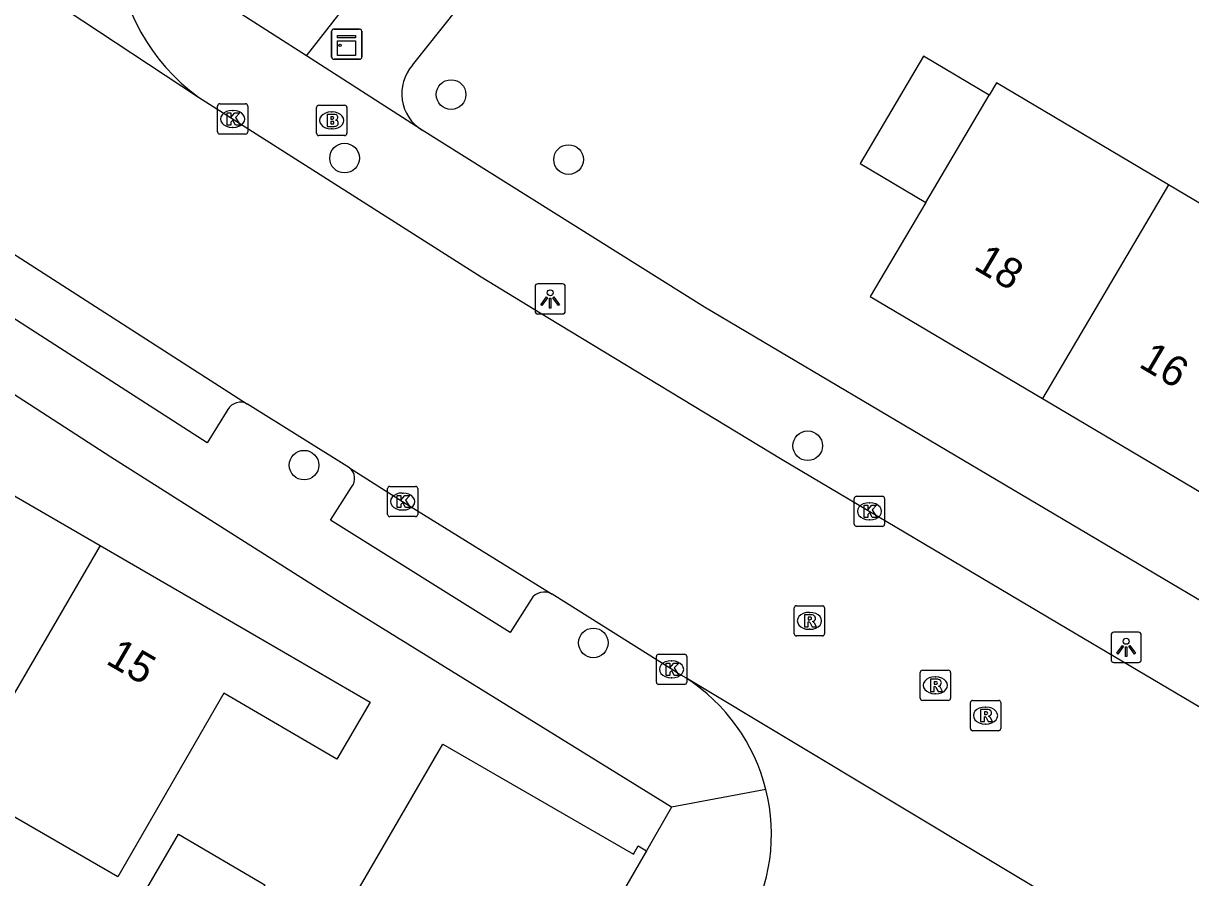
# Model space of a CAD drawing. Extents: x 160026 to 161302, y 384757 to 385701.
# Drawn here: x 160328.19 to 160366.74, y 385106.09 to 385134.3 of the extents above; entities that cross this region are included whole.
import ezdxf

# ---------------------------------------------------------------- set-up
doc = ezdxf.new("R2010")
doc.units = 0
for name, color, linetype in [('IMGEO_Boom', 7, 'Continuous'), ('IMGEO_Brandkraan', 7, 'Continuous'), ('IMGEO_Kast', 7, 'Continuous'), ('IMGEO_Kolk', 7, 'Continuous'), ('IMGEO_Lichtpunt', 7, 'Continuous'), ('IMGEO_Pand', 7, 'Continuous'), ('IMGEO_Pand_nummerreeks', 7, 'Continuous'), ('IMGEO_Rijbaan_lokaal_gesloten', 7, 'Continuous'), ('IMGEO_Rijbaan_lokaal_open', 7, 'Continuous'), ('IMGEO_Rioolput', 7, 'Continuous'), ('IMGEO_Voetpad_open', 7, 'Continuous')]:
    doc.layers.add(name, color=color, linetype=linetype)

msp = doc.modelspace()

# ---------------------------------------------------------------- linework, layer by layer
at = {"layer": 'IMGEO_Boom'}
for centre in [(160342.316, 385131.946), (160338.798, 385129.848), (160346.196, 385129.798), (160354.094, 385120.348), (160337.46, 385119.709), (160347.014, 385113.841)]:
    msp.add_circle(centre, 0.489, dxfattribs=at)
at = {"layer": 'IMGEO_Brandkraan'}
for p, q in [((160337.873, 385130.666), (160337.873, 385131.518)), ((160337.948, 385131.592), (160338.8, 385131.592)), ((160338.874, 385131.518), (160338.874, 385130.666)), ((160338.361, 385131.372), (160338.386, 385131.372)), ((160338.384, 385130.812), (160338.359, 385130.812)), ((160338.8, 385130.592), (160337.948, 385130.592))]:
    msp.add_line(p, q, dxfattribs=at)
for points in [[(160337.873, 385130.666), (160337.873, 385131.518)], [(160337.948, 385131.592), (160338.8, 385131.592)], [(160338.874, 385131.518), (160338.874, 385130.666)], [(160338.221, 385131.292), (160338.221, 385130.892), (160338.434, 385130.892)], [(160338.452, 385131.292), (160338.221, 385131.292)], [(160338.4, 385131.211), (160338.346, 385131.211), (160338.346, 385131.135)], [(160338.346, 385131.135), (160338.399, 385131.135)], [(160338.408, 385131.059), (160338.346, 385131.059), (160338.346, 385130.978)], [(160338.346, 385130.978), (160338.408, 385130.978)], [(160338.8, 385130.592), (160337.948, 385130.592)]]:
    msp.add_lwpolyline(points, dxfattribs=at)
for centre, radius, start, end in [((160337.95, 385131.516), 0.0765, 91.552, 178.448), ((160337.95, 385131.516), 0.0765, 91.552, 178.448), ((160338.798, 385131.516), 0.0765, 1.552, 88.448), ((160338.798, 385131.516), 0.0765, 1.552, 88.448), ((160338.401, 385131.173), 0.0379, 267.8285, 90.9355), ((160338.409, 385131.018), 0.0404, 269.8759, 90.5077), ((160338.456, 385131.147), 0.145, 59.4692, 91.5367), ((160338.481, 385131.194), 0.0922, 285.5137, 58.1501), ((160338.486, 385131.002), 0.105, 301.3115, 78.989), ((160337.95, 385130.668), 0.0765, 181.552, 268.448), ((160337.95, 385130.668), 0.0765, 181.552, 268.448), ((160338.44, 385131.143), 0.251, 268.6676, 293.5347), ((160338.798, 385130.668), 0.0765, 271.552, 358.448), ((160338.798, 385130.668), 0.0765, 271.552, 358.448)]:
    msp.add_arc(centre, radius, start, end, dxfattribs=at)
for centre, major_axis, ratio, start_param, end_param in [((160338.36, 385131.092), (-0.387, 0.002), 0.722429, 4.712389, 7.853982), ((160338.385, 385131.092), (-0.39, 0.002), 0.717154, 1.570796, 4.712389)]:
    msp.add_ellipse(centre, major_axis=major_axis, ratio=ratio, start_param=start_param, end_param=end_param, dxfattribs=at)
at = {"layer": 'IMGEO_Kast'}
for p, q in [((160338.369, 385133.185), (160338.369, 385134.026)), ((160338.369, 385134.026), (160338.369, 385133.185)), ((160338.444, 385134.11), (160339.285, 385134.11)), ((160339.285, 385134.11), (160338.444, 385134.11)), ((160339.369, 385134.035), (160339.369, 385133.194)), ((160339.369, 385133.194), (160339.369, 385134.035)), ((160339.294, 385133.11), (160338.453, 385133.11)), ((160338.453, 385133.11), (160339.294, 385133.11))]:
    msp.add_line(p, q, dxfattribs=at)
for points in [[(160338.564, 385133.9), (160339.164, 385133.9), (160339.164, 385133.815), (160338.564, 385133.815), (160338.564, 385133.9)], [(160338.564, 385133.725), (160339.164, 385133.725), (160339.164, 385133.236), (160338.564, 385133.236), (160338.564, 385133.725)]]:
    msp.add_lwpolyline(points, dxfattribs=at)
msp.add_circle((160338.648, 385133.574), 0.0377, dxfattribs=at)
for centre, start, end in [((160338.447, 385134.032), 92.4484, 184.2845), ((160338.447, 385134.032), 92.4484, 184.2845), ((160339.291, 385134.032), 2.4484, 94.2845), ((160339.291, 385134.032), 2.4484, 94.2845), ((160338.447, 385133.188), 182.4484, 274.2845), ((160338.447, 385133.188), 182.4484, 274.2845), ((160339.291, 385133.188), 272.4484, 4.2845), ((160339.291, 385133.188), 272.4484, 4.2845)]:
    msp.add_arc(centre, 0.0779, start, end, dxfattribs=at)
at = {"layer": 'IMGEO_Kolk'}
for p, q in [((160334.603, 385130.714), (160334.603, 385131.566)), ((160334.678, 385131.64), (160335.53, 385131.64)), ((160335.091, 385131.42), (160335.116, 385131.42)), ((160335.604, 385131.566), (160335.604, 385130.714)), ((160335.114, 385130.86), (160335.089, 385130.86)), ((160335.53, 385130.64), (160334.678, 385130.64)), ((160340.217, 385118.082), (160340.217, 385118.934)), ((160340.292, 385119.008), (160341.144, 385119.008)), ((160340.705, 385118.788), (160340.73, 385118.788)), ((160341.218, 385118.934), (160341.218, 385118.082)), ((160355.633, 385117.759), (160355.633, 385118.611)), ((160355.708, 385118.685), (160356.56, 385118.685)), ((160356.121, 385118.465), (160356.146, 385118.465)), ((160356.634, 385118.611), (160356.634, 385117.759)), ((160341.144, 385118.008), (160340.292, 385118.008)), ((160340.728, 385118.228), (160340.703, 385118.228)), ((160356.56, 385117.685), (160355.708, 385117.685)), ((160356.144, 385117.905), (160356.119, 385117.905)), ((160349.096, 385112.54), (160349.096, 385113.392)), ((160349.171, 385113.466), (160350.023, 385113.466)), ((160350.097, 385113.392), (160350.097, 385112.54)), ((160349.584, 385113.246), (160349.609, 385113.246)), ((160349.607, 385112.686), (160349.582, 385112.686)), ((160350.023, 385112.466), (160349.171, 385112.466))]:
    msp.add_line(p, q, dxfattribs=at)
for points in [[(160334.603, 385130.714), (160334.603, 385131.566)], [(160334.678, 385131.64), (160335.53, 385131.64)], [(160335.604, 385131.566), (160335.604, 385130.714)], [(160334.924, 385131.34), (160335.047, 385131.34), (160335.047, 385131.189), (160335.177, 385131.34), (160335.341, 385131.34), (160335.195, 385131.189), (160335.348, 385130.94), (160335.196, 385130.94), (160335.111, 385131.104), (160335.047, 385131.037), (160335.047, 385130.94), (160334.924, 385130.94), (160334.924, 385131.34)], [(160335.53, 385130.64), (160334.678, 385130.64)], [(160340.217, 385118.082), (160340.217, 385118.934)], [(160340.292, 385119.008), (160341.144, 385119.008)], [(160340.538, 385118.708), (160340.661, 385118.708), (160340.661, 385118.557), (160340.791, 385118.708), (160340.955, 385118.708), (160340.809, 385118.557), (160340.962, 385118.308), (160340.81, 385118.308), (160340.725, 385118.472), (160340.661, 385118.405), (160340.661, 385118.308), (160340.538, 385118.308), (160340.538, 385118.708)], [(160341.218, 385118.934), (160341.218, 385118.082)], [(160355.633, 385117.759), (160355.633, 385118.611)], [(160355.708, 385118.685), (160356.56, 385118.685)], [(160355.954, 385118.385), (160356.077, 385118.385), (160356.077, 385118.234), (160356.207, 385118.385), (160356.371, 385118.385), (160356.225, 385118.234), (160356.378, 385117.985), (160356.226, 385117.985), (160356.141, 385118.149), (160356.077, 385118.082), (160356.077, 385117.985), (160355.954, 385117.985), (160355.954, 385118.385)], [(160356.634, 385118.611), (160356.634, 385117.759)], [(160341.144, 385118.008), (160340.292, 385118.008)], [(160356.56, 385117.685), (160355.708, 385117.685)], [(160349.096, 385112.54), (160349.096, 385113.392)], [(160349.171, 385113.466), (160350.023, 385113.466)], [(160350.097, 385113.392), (160350.097, 385112.54)], [(160349.417, 385113.166), (160349.54, 385113.166), (160349.54, 385113.015), (160349.67, 385113.166), (160349.834, 385113.166), (160349.688, 385113.015), (160349.841, 385112.766), (160349.689, 385112.766), (160349.604, 385112.93), (160349.54, 385112.863), (160349.54, 385112.766), (160349.417, 385112.766), (160349.417, 385113.166)], [(160350.023, 385112.466), (160349.171, 385112.466)]]:
    msp.add_lwpolyline(points, dxfattribs=at)
for centre, start, end in [((160334.68, 385131.564), 91.552, 178.448), ((160334.68, 385131.564), 91.552, 178.448), ((160335.528, 385131.564), 1.552, 88.448), ((160335.528, 385131.564), 1.552, 88.448), ((160334.68, 385130.716), 181.552, 268.448), ((160334.68, 385130.716), 181.552, 268.448), ((160335.528, 385130.716), 271.552, 358.448), ((160335.528, 385130.716), 271.552, 358.448), ((160340.294, 385118.932), 91.552, 178.448), ((160340.294, 385118.932), 91.552, 178.448), ((160341.142, 385118.932), 1.552, 88.448), ((160341.142, 385118.932), 1.552, 88.448), ((160355.71, 385118.609), 91.552, 178.448), ((160355.71, 385118.609), 91.552, 178.448), ((160356.558, 385118.609), 1.552, 88.448), ((160356.558, 385118.609), 1.552, 88.448), ((160340.294, 385118.084), 181.552, 268.448), ((160340.294, 385118.084), 181.552, 268.448), ((160341.142, 385118.084), 271.552, 358.448), ((160341.142, 385118.084), 271.552, 358.448), ((160355.71, 385117.761), 181.552, 268.448), ((160355.71, 385117.761), 181.552, 268.448), ((160356.558, 385117.761), 271.552, 358.448), ((160356.558, 385117.761), 271.552, 358.448), ((160349.173, 385113.39), 91.552, 178.448), ((160349.173, 385113.39), 91.552, 178.448), ((160350.021, 385113.39), 1.552, 88.448), ((160350.021, 385113.39), 1.552, 88.448), ((160349.173, 385112.542), 181.552, 268.448), ((160349.173, 385112.542), 181.552, 268.448), ((160350.021, 385112.542), 271.552, 358.448), ((160350.021, 385112.542), 271.552, 358.448)]:
    msp.add_arc(centre, 0.0765, start, end, dxfattribs=at)
for centre, major_axis, ratio, start_param, end_param in [((160335.09, 385131.14), (-0.387, 0.002), 0.722429, 4.712389, 7.853982), ((160335.115, 385131.14), (-0.39, 0.002), 0.717154, 1.570796, 4.712389), ((160340.704, 385118.508), (-0.387, 0.002), 0.722429, 4.712389, 7.853982), ((160340.729, 385118.508), (-0.39, 0.002), 0.717154, 1.570796, 4.712389), ((160356.12, 385118.185), (-0.387, 0.002), 0.722429, 4.712389, 7.853982), ((160356.145, 385118.185), (-0.39, 0.002), 0.717154, 1.570796, 4.712389), ((160349.583, 385112.966), (-0.387, 0.002), 0.722429, 4.712389, 7.853982), ((160349.608, 385112.966), (-0.39, 0.002), 0.717154, 1.570796, 4.712389)]:
    msp.add_ellipse(centre, major_axis=major_axis, ratio=ratio, start_param=start_param, end_param=end_param, dxfattribs=at)
at = {"layer": 'IMGEO_Lichtpunt'}
for p, q in [((160345.993, 385125.697), (160345.185, 385125.697)), ((160345.993, 385125.697), (160345.185, 385125.697)), ((160345.091, 385125.602), (160345.091, 385124.795)), ((160345.091, 385125.602), (160345.091, 385124.795)), ((160346.087, 385124.795), (160346.087, 385125.602)), ((160346.087, 385124.795), (160346.087, 385125.602)), ((160345.185, 385124.701), (160345.993, 385124.701)), ((160345.185, 385124.701), (160345.993, 385124.701)), ((160364.112, 385114.095), (160364.112, 385113.288)), ((160364.112, 385114.095), (160364.112, 385113.288)), ((160365.014, 385114.19), (160364.206, 385114.19)), ((160365.014, 385114.19), (160364.206, 385114.19)), ((160365.108, 385113.288), (160365.108, 385114.095)), ((160365.108, 385113.288), (160365.108, 385114.095)), ((160364.206, 385113.194), (160365.014, 385113.194)), ((160364.206, 385113.194), (160365.014, 385113.194))]:
    msp.add_line(p, q, dxfattribs=at)
for points in [[(160345.465, 385125.266), (160345.504, 385125.238), (160345.316, 385124.976), (160345.278, 385125.003), (160345.465, 385125.266)], [(160345.677, 385125.238), (160345.715, 385125.265), (160345.902, 385125.003), (160345.863, 385124.975), (160345.677, 385125.238)], [(160345.567, 385125.218), (160345.614, 385125.218), (160345.614, 385124.896), (160345.567, 385124.896), (160345.567, 385125.218)], [(160364.486, 385113.759), (160364.525, 385113.731), (160364.337, 385113.469), (160364.299, 385113.496), (160364.486, 385113.759)], [(160364.588, 385113.711), (160364.635, 385113.711), (160364.635, 385113.389), (160364.588, 385113.389), (160364.588, 385113.711)], [(160364.698, 385113.731), (160364.736, 385113.758), (160364.923, 385113.496), (160364.884, 385113.468), (160364.698, 385113.731)]]:
    msp.add_lwpolyline(points, dxfattribs=at)
for centre in [(160345.59, 385125.4), (160364.611, 385113.893)]:
    msp.add_circle(centre, 0.0994, dxfattribs=at)
for centre, start, end in [((160345.185, 385125.602), 90, 180), ((160345.185, 385125.602), 90, 180), ((160345.993, 385125.602), 0, 90), ((160345.993, 385125.602), 0, 90), ((160345.185, 385124.795), 180, 270), ((160345.185, 385124.795), 180, 270), ((160345.993, 385124.795), 270, 0), ((160345.993, 385124.795), 270, 360), ((160364.206, 385114.095), 90, 180), ((160364.206, 385114.095), 90, 180), ((160365.014, 385114.095), 0, 90), ((160365.014, 385114.095), 0, 90), ((160364.206, 385113.288), 180, 270), ((160364.206, 385113.288), 180, 270), ((160365.014, 385113.288), 270, 0), ((160365.014, 385113.288), 270, 360)]:
    msp.add_arc(centre, 0.0946, start, end, dxfattribs=at)
at = {"layer": 'IMGEO_Pand'}
for points in [[(160360.091, 385131.926), (160357.923, 385133.212), (160355.823, 385129.669), (160357.991, 385128.383)], [(160366.008, 385128.966), (160360.331, 385132.331), (160360.091, 385131.926)], [(160357.991, 385128.383), (160360.091, 385131.926)], [(160366.008, 385128.966), (160361.848, 385121.906)], [(160371.303, 385125.827), (160366.008, 385128.966)], [(160357.991, 385128.383), (160356.153, 385125.282), (160361.848, 385121.906)], [(160361.848, 385121.906), (160367.143, 385118.768)], [(160325.8, 385119.903), (160330.722, 385117.054)], [(160330.722, 385117.054), (160335.895, 385114.06), (160339.64, 385111.886), (160338.546, 385110.001), (160334.808, 385112.175), (160331.31, 385106.11), (160326.105, 385109.12)], [(160330.722, 385117.054), (160326.105, 385109.12)], [(160338.579, 385104.535), (160342.039, 385110.493), (160348.337, 385106.863), (160348.498, 385107.138), (160348.774, 385106.977)], [(160332.264, 385105.735), (160333.316, 385107.522), (160336.163, 385105.848), (160335.111, 385104.06), (160332.264, 385105.735)], [(160348.774, 385106.977), (160345.154, 385100.738)]]:
    msp.add_lwpolyline(points, dxfattribs=at)
at = {"layer": 'IMGEO_Rijbaan_lokaal_gesloten'}
for points in [[(160320.265, 385140.909), (160333.972, 385131.862)], [(160318.091, 385133.105), (160326.434, 385127.602), (160335.598, 385121.727)], [(160333.972, 385131.862), (160342.253, 385126.595), (160343.306, 385125.926), (160345.516, 385124.585), (160353.245, 385119.896), (160362.963, 385114.135), (160373.082, 385108.155), (160375.076, 385106.975)], [(160338.966, 385119.621), (160335.598, 385121.727)], [(160338.966, 385119.621), (160340.714, 385118.509), (160345.651, 385115.447)], [(160350.067, 385112.683), (160349.782, 385112.854), (160349.593, 385112.967), (160345.651, 385115.447)], [(160363.683, 385104.506), (160350.067, 385112.683)]]:
    msp.add_lwpolyline(points, dxfattribs=at)
at = {"layer": 'IMGEO_Rijbaan_lokaal_open'}
for centre, radius, start, end in [((160337.929, 385137.286), 6.714, 184.5461, 233.8887), ((160346.768, 385107.519), 6.127, 13.9564, 57.4301), ((160346.772, 385107.52), 6.124, 330.4468, 13.9535)]:
    msp.add_arc(centre, radius, start, end, dxfattribs=at)
at = {"layer": 'IMGEO_Rioolput'}
for p, q in [((160353.651, 385114.142), (160353.651, 385114.994)), ((160353.726, 385115.068), (160354.578, 385115.068)), ((160354.139, 385114.848), (160354.164, 385114.848)), ((160354.652, 385114.994), (160354.652, 385114.142)), ((160354.162, 385114.288), (160354.137, 385114.288)), ((160354.578, 385114.068), (160353.726, 385114.068)), ((160357.885, 385112.939), (160358.737, 385112.939)), ((160357.81, 385112.013), (160357.81, 385112.865)), ((160358.298, 385112.719), (160358.323, 385112.719)), ((160358.811, 385112.865), (160358.811, 385112.013)), ((160358.321, 385112.159), (160358.296, 385112.159)), ((160358.737, 385111.939), (160357.885, 385111.939)), ((160359.466, 385111.015), (160359.466, 385111.867)), ((160359.541, 385111.941), (160360.393, 385111.941)), ((160360.467, 385111.867), (160360.467, 385111.015)), ((160359.954, 385111.721), (160359.979, 385111.721)), ((160359.977, 385111.161), (160359.952, 385111.161)), ((160360.393, 385110.941), (160359.541, 385110.941))]:
    msp.add_line(p, q, dxfattribs=at)
for points in [[(160353.651, 385114.142), (160353.651, 385114.994)], [(160353.726, 385115.068), (160354.578, 385115.068)], [(160354.652, 385114.994), (160354.652, 385114.142)], [(160354.24, 385114.766), (160353.988, 385114.768), (160353.988, 385114.368)], [(160353.988, 385114.368), (160354.112, 385114.368), (160354.112, 385114.53), (160354.123, 385114.53)], [(160354.166, 385114.687), (160354.112, 385114.687), (160354.112, 385114.606)], [(160354.112, 385114.606), (160354.164, 385114.606)], [(160354.17, 385114.501), (160354.241, 385114.368), (160354.381, 385114.368), (160354.316, 385114.494)], [(160354.578, 385114.068), (160353.726, 385114.068)], [(160357.885, 385112.939), (160358.737, 385112.939)], [(160357.81, 385112.013), (160357.81, 385112.865)], [(160358.399, 385112.637), (160358.147, 385112.639), (160358.147, 385112.239)], [(160358.325, 385112.558), (160358.271, 385112.558), (160358.271, 385112.477)], [(160358.811, 385112.865), (160358.811, 385112.013)], [(160358.147, 385112.239), (160358.271, 385112.239), (160358.271, 385112.401), (160358.282, 385112.401)], [(160358.271, 385112.477), (160358.323, 385112.477)], [(160358.329, 385112.372), (160358.4, 385112.239), (160358.54, 385112.239), (160358.475, 385112.365)], [(160358.737, 385111.939), (160357.885, 385111.939)], [(160359.466, 385111.015), (160359.466, 385111.867)], [(160359.541, 385111.941), (160360.393, 385111.941)], [(160360.467, 385111.867), (160360.467, 385111.015)], [(160360.055, 385111.639), (160359.803, 385111.641), (160359.803, 385111.241)], [(160359.803, 385111.241), (160359.927, 385111.241), (160359.927, 385111.403), (160359.938, 385111.403)], [(160359.981, 385111.56), (160359.927, 385111.56), (160359.927, 385111.479)], [(160359.927, 385111.479), (160359.979, 385111.479)], [(160359.985, 385111.374), (160360.056, 385111.241), (160360.196, 385111.241), (160360.131, 385111.367)], [(160360.393, 385110.941), (160359.541, 385110.941)]]:
    msp.add_lwpolyline(points, dxfattribs=at)
for centre, radius, start, end in [((160353.728, 385114.992), 0.0765, 91.552, 178.448), ((160353.728, 385114.992), 0.0765, 91.552, 178.448), ((160354.576, 385114.992), 0.0765, 1.552, 88.448), ((160354.576, 385114.992), 0.0765, 1.552, 88.448), ((160354.122, 385114.477), 0.0533, 26.0293, 88.6989), ((160354.148, 385114.795), 0.19, 274.7715, 282.9687), ((160354.172, 385114.591), 0.0964, 77.0061, 93.1865), ((160354.186, 385114.648), 0.0378, 276.6634, 79.6772), ((160354.239, 385114.656), 0.109, 350.3612, 89.416), ((160354.237, 385114.656), 0.112, 277.5842, 350.9817), ((160354.221, 385114.441), 0.108, 29.5134, 73.7905), ((160353.728, 385114.144), 0.0765, 181.552, 268.448), ((160353.728, 385114.144), 0.0765, 181.552, 268.448), ((160354.576, 385114.144), 0.0765, 271.552, 358.448), ((160354.576, 385114.144), 0.0765, 271.552, 358.448), ((160357.887, 385112.863), 0.0765, 91.552, 178.448), ((160357.887, 385112.863), 0.0765, 91.552, 178.448), ((160358.735, 385112.863), 0.0765, 1.552, 88.448), ((160358.735, 385112.863), 0.0765, 1.552, 88.448), ((160358.331, 385112.462), 0.0964, 77.0061, 93.1865), ((160358.345, 385112.519), 0.0378, 276.6634, 79.6772), ((160358.398, 385112.527), 0.109, 350.3612, 89.416), ((160358.281, 385112.348), 0.0533, 26.0293, 88.6989), ((160358.307, 385112.666), 0.19, 274.7715, 282.9687), ((160358.396, 385112.527), 0.112, 277.5842, 350.9817), ((160358.38, 385112.312), 0.108, 29.5134, 73.7905), ((160357.887, 385112.015), 0.0765, 181.552, 268.448), ((160357.887, 385112.015), 0.0765, 181.552, 268.448), ((160358.735, 385112.015), 0.0765, 271.552, 358.448), ((160358.735, 385112.015), 0.0765, 271.552, 358.448), ((160359.543, 385111.865), 0.0765, 91.552, 178.448), ((160359.543, 385111.865), 0.0765, 91.552, 178.448), ((160360.391, 385111.865), 0.0765, 1.552, 88.448), ((160360.391, 385111.865), 0.0765, 1.552, 88.448), ((160359.937, 385111.35), 0.0533, 26.0293, 88.6989), ((160359.963, 385111.668), 0.19, 274.7715, 282.9687), ((160359.987, 385111.464), 0.0964, 77.0061, 93.1865), ((160360.001, 385111.521), 0.0378, 276.6634, 79.6772), ((160360.054, 385111.529), 0.109, 350.3612, 89.416), ((160360.052, 385111.529), 0.112, 277.5842, 350.9817), ((160360.036, 385111.314), 0.108, 29.5134, 73.7905), ((160359.543, 385111.017), 0.0765, 181.552, 268.448), ((160359.543, 385111.017), 0.0765, 181.552, 268.448), ((160360.391, 385111.017), 0.0765, 271.552, 358.448), ((160360.391, 385111.017), 0.0765, 271.552, 358.448)]:
    msp.add_arc(centre, radius, start, end, dxfattribs=at)
for centre, major_axis, ratio, start_param, end_param in [((160354.138, 385114.568), (-0.387, 0.002), 0.722429, 4.712389, 7.853982), ((160354.163, 385114.568), (-0.39, 0.002), 0.717154, 1.570796, 4.712389), ((160358.297, 385112.439), (-0.387, 0.002), 0.722429, 4.712389, 7.853982), ((160358.322, 385112.439), (-0.39, 0.002), 0.717154, 1.570796, 4.712389), ((160359.953, 385111.441), (-0.387, 0.002), 0.722429, 4.712389, 7.853982), ((160359.978, 385111.441), (-0.39, 0.002), 0.717154, 1.570796, 4.712389)]:
    msp.add_ellipse(centre, major_axis=major_axis, ratio=ratio, start_param=start_param, end_param=end_param, dxfattribs=at)
at = {"layer": 'IMGEO_Voetpad_open'}
for points in [[(160341.039, 385132.915), (160360.564, 385157.429)], [(160337.54, 385133.221), (160350.83, 385150.214), (160345.767, 385153.973), (160345.264, 385154.348), (160338.435, 385144.724), (160334.678, 385139.763)], [(160349.593, 385108.411), (160338.466, 385115.299), (160331.075, 385119.978), (160323.23, 385125.041), (160316.405, 385129.52), (160309.902, 385133.903), (160297.312, 385142.585), (160293.095, 385145.525)], [(160337.54, 385133.221), (160335.411, 385134.585)], [(160341.364, 385130.768), (160341.325, 385130.788), (160337.54, 385133.221)], [(160334.944, 385121.545), (160334.259, 385120.45), (160326.22, 385125.605), (160317.486, 385131.336), (160318.205, 385132.432)], [(160380.959, 385107.006), (160350.683, 385124.926), (160341.364, 385130.768)], [(160344.958, 385115.276), (160344.268, 385114.185), (160338.336, 385117.891), (160339.031, 385118.986)], [(160352.715, 385108.997), (160349.593, 385108.411)], [(160349.593, 385108.411), (160348.774, 385106.977)]]:
    msp.add_lwpolyline(points, dxfattribs=at)
for centre, radius, start, end in [((160342.105, 385131.978), 1.419, 138.704, 238.5115), ((160335.363, 385121.304), 0.484, 61.0075, 150.095), ((160338.674, 385119.27), 0.456, 321.4584, 50.2308), ((160345.393, 385115.004), 0.513, 59.7287, 147.9934)]:
    msp.add_arc(centre, radius, start, end, dxfattribs=at)

# ---------------------------------------------------------------- texts
at = {"layer": 'IMGEO_Pand_nummerreeks'}
for s, rotation, p in [('18', 329.341, (160359.535, 385126.207)), ('16', 329.3421, (160364.988, 385122.975)), ('15', 329.9362, (160330.878, 385113.174))]:
    msp.add_text(s, height=1, rotation=rotation, dxfattribs=at).set_placement(p)

doc.saveas('drawing.dxf')
